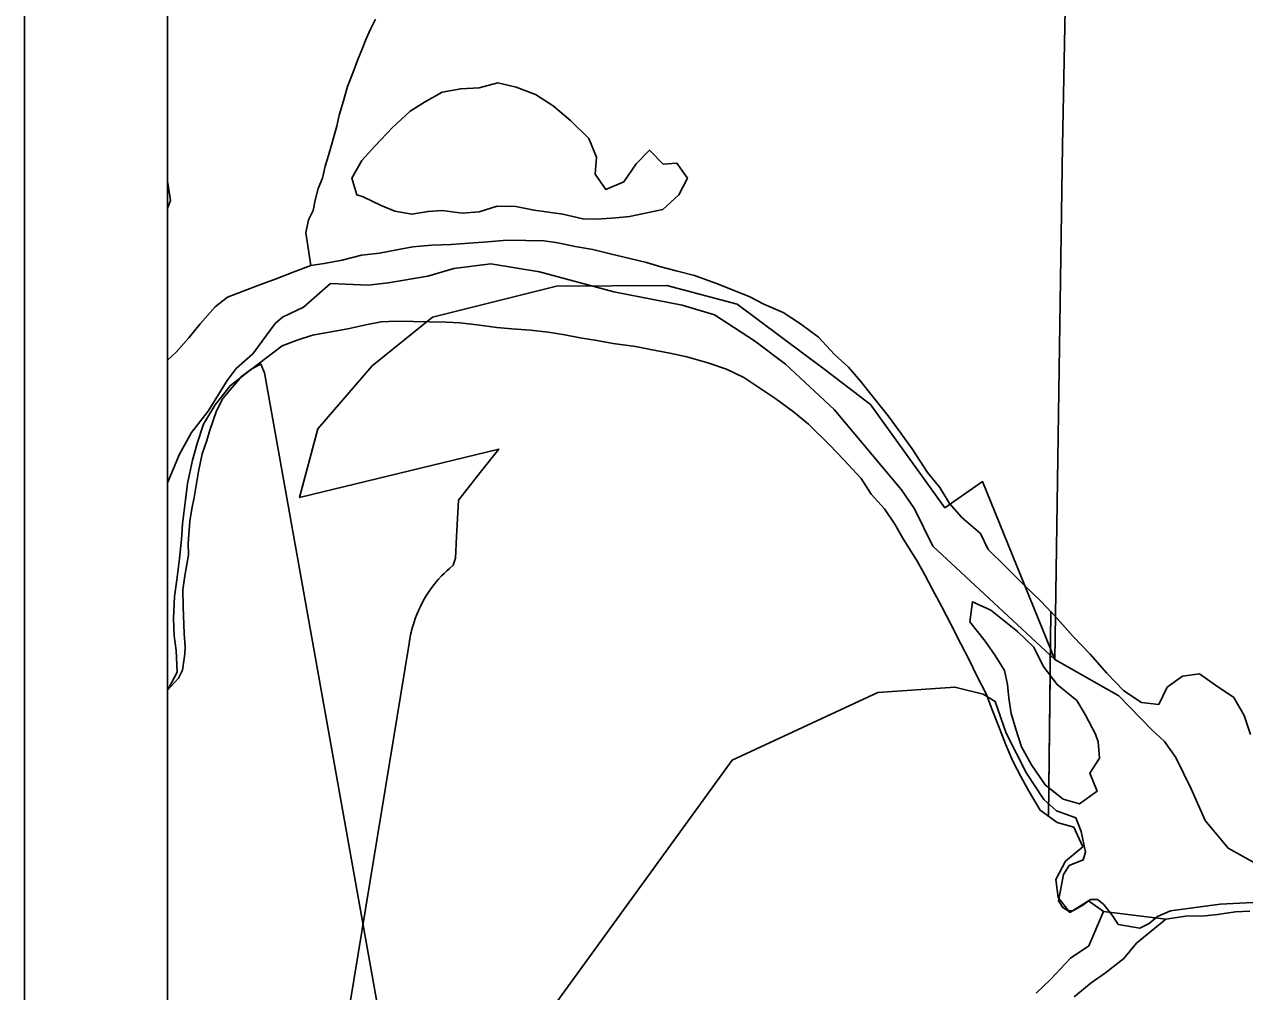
# Model space of a CAD drawing. Extents: x -7.3 to 34, y 0 to 22.
# Drawn here: x 2 to 2.852, y 16.687 to 17.363 of the extents above; entities that cross this region are included whole.
import ezdxf

# ---------------------------------------------------------------- set-up
doc = ezdxf.new("R2010")
doc.units = 0
for name, color, linetype in [('GM_X_Corporation', 7, 'Continuous'), ('GM_X_Major_River', 7, 'Continuous'), ('GM_X_Minor_River', 7, 'Continuous'), ('SH_Data', 7, 'Continuous')]:
    doc.layers.add(name, color=color, linetype=linetype)

msp = doc.modelspace()

# ---------------------------------------------------------------- linework, layer by layer
at = {"layer": 'GM_X_Corporation'}
for points in [[(2.1, 20.09213), (2.1, 14.1)], [(2.1, 20.09213), (2.1, 17.04292), (2.10845, 17.06308), (2.11667, 17.07803), (2.12847, 17.09314), (2.14155, 17.11456), (2.14797, 17.12279), (2.15956, 17.13318), (2.17526, 17.15425), (2.18039, 17.15865), (2.19504, 17.16564), (2.21376, 17.18226), (2.24005, 17.18119), (2.25418, 17.18268), (2.28176, 17.18731), (2.29995, 17.19264), (2.32575, 17.19592), (2.3599, 17.19049), (2.41179, 17.17636), (2.45944, 17.16722), (2.48222, 17.16038), (2.51007, 17.14218), (2.53179, 17.1258), (2.56576, 17.09416), (2.61268, 17.03806), (2.62185, 17.02466), (2.63468, 16.99873), (2.71995, 16.91939), (2.72526, 17.27857), (2.73186, 17.61235)], [(3.7543, 17.039), (3.5614, 16.98826), (3.42131, 16.96279), (3.31949, 16.93569), (3.22069, 16.89711), (3.13869, 16.8614), (3.06177, 16.81907), (2.99601, 16.79271), (2.95169, 16.78351), (2.89031, 16.77449), (2.86154, 16.77618), (2.84106, 16.78747), (2.82502, 16.80698), (2.81514, 16.82895), (2.80451, 16.85095), (2.79654, 16.86222), (2.78734, 16.87049), (2.76465, 16.894), (2.71995, 16.91939), (2.72526, 17.27857), (2.73186, 17.61235)], [(2.73186, 17.61235), (2.72526, 17.27857), (2.71995, 16.91939), (2.76465, 16.894), (2.78734, 16.87049), (2.79654, 16.86222), (2.80451, 16.85095), (2.81514, 16.82895), (2.82502, 16.80698), (2.84106, 16.78747), (2.86154, 16.77618), (2.89031, 16.77449), (2.95169, 16.78351), (2.99601, 16.79271), (3.06177, 16.81907), (3.13869, 16.8614), (3.22069, 16.89711), (3.31949, 16.93569), (3.42131, 16.96279), (3.5614, 16.98826), (3.7543, 17.039)], [(2.73186, 17.61235), (2.72526, 17.27857), (2.71995, 16.91939), (2.76465, 16.894), (2.78734, 16.87049), (2.79654, 16.86222), (2.80451, 16.85095), (2.81514, 16.82895), (2.82502, 16.80698), (2.84106, 16.78747), (2.86154, 16.77618), (2.89031, 16.77449), (2.95169, 16.78351), (2.99601, 16.79271), (3.06177, 16.81907), (3.13869, 16.8614), (3.22069, 16.89711), (3.31949, 16.93569), (3.42131, 16.96279), (3.5614, 16.98826), (3.7543, 17.039)], [(2.86154, 16.77618), (2.84106, 16.78747), (2.82502, 16.80698), (2.81514, 16.82895), (2.80451, 16.85095), (2.79654, 16.86222), (2.78734, 16.87049), (2.76465, 16.894), (2.71995, 16.91939), (2.63468, 16.99873), (2.62185, 17.02466), (2.61268, 17.03806), (2.56576, 17.09416), (2.53179, 17.1258), (2.51007, 17.14218), (2.48222, 17.16038), (2.45944, 17.16722), (2.41179, 17.17636), (2.3599, 17.19049), (2.32575, 17.19592), (2.29995, 17.19264), (2.28176, 17.18731), (2.25418, 17.18268), (2.24005, 17.18119), (2.21376, 17.18226), (2.19504, 17.16564), (2.18039, 17.15865), (2.17526, 17.15425), (2.15956, 17.13318), (2.14797, 17.12279), (2.14155, 17.11456), (2.12847, 17.09314), (2.11667, 17.07803), (2.10845, 17.06308), (2.1, 17.04292), (2.1, 14.1)], [(2.86154, 16.77618), (2.84106, 16.78747), (2.82502, 16.80698), (2.81514, 16.82895), (2.80451, 16.85095), (2.79654, 16.86222), (2.78734, 16.87049), (2.76465, 16.894), (2.71995, 16.91939), (2.66937, 17.04378), (2.64305, 17.02553), (2.59108, 17.09763), (2.55953, 17.122), (2.49802, 17.16774), (2.44874, 17.18094), (2.37185, 17.18051), (2.30009, 17.1625), (2.28507, 17.15873), (2.243, 17.12469), (2.205, 17.08069), (2.19221, 17.03262), (2.33142, 17.06649), (2.31845, 17.05006), (2.30336, 17.03093), (2.30197, 17.00519), (2.30117, 16.99021), (2.29947, 16.98534), (2.29692, 16.98317), (2.29509, 16.98151), (2.29316, 16.97966), (2.29144, 16.9779), (2.28932, 16.97559), (2.28766, 16.97365), (2.28627, 16.97193), (2.28463, 16.96978), (2.28232, 16.96648), (2.28023, 16.96318), (2.27839, 16.95998), (2.27685, 16.95703), (2.27574, 16.9547), (2.27411, 16.95087), (2.27307, 16.94816), (2.27196, 16.94485), (2.27075, 16.94066), (2.2702, 16.93842), (2.2698, 16.93661), (2.26926, 16.93379), (2.26877, 16.93061), (2.2274, 16.67842)], [(2.25223, 16.64648), (2.16781, 17.11973), (2.16523, 17.12593), (2.1588, 17.12269), (2.15187, 17.11754), (2.14371, 17.10786), (2.13866, 17.10191), (2.13431, 17.09329), (2.12947, 17.07976), (2.12742, 17.07261), (2.12419, 17.06321), (2.12165, 17.05077), (2.11861, 17.03265), (2.11692, 17.02473), (2.1156, 17.01605), (2.11451, 17.00054), (2.11472, 16.99259), (2.11213, 16.97787), (2.11078, 16.96805), (2.11091, 16.9563), (2.11165, 16.93773), (2.1122, 16.92824), (2.11209, 16.92332), (2.11034, 16.912), (2.10756, 16.90638), (2.1, 16.8981), (2.1, 16.2578)], [(2.35547, 16.65729), (2.49454, 16.84917), (2.59623, 16.89637), (2.6501, 16.90021), (2.6697, 16.89527), (2.6783, 16.89017), (2.68581, 16.86805), (2.70002, 16.84012), (2.71215, 16.8217), (2.72108, 16.81357), (2.73011, 16.81035), (2.73461, 16.80875), (2.73821, 16.79921), (2.74133, 16.78475), (2.73971, 16.77948), (2.72978, 16.77551), (2.72587, 16.76915), (2.72246, 16.75067), (2.72541, 16.74606), (2.72914, 16.74371), (2.73293, 16.74402), (2.73945, 16.74767), (2.74483, 16.75173), (2.74975, 16.75163), (2.75423, 16.74813), (2.76051, 16.74005), (2.76418, 16.73429), (2.77928, 16.73172), (2.78578, 16.735), (2.79156, 16.73981), (2.80073, 16.74379), (2.83529, 16.7484), (2.93159, 16.75328)]]:
    msp.add_lwpolyline(points, dxfattribs=at)
at = {"layer": 'GM_X_Major_River'}
for p, q in [((2.71717, 16.95293), (2.71544, 16.80993)), ((2.71663, 16.90833), (2.71568, 16.82979)), ((2.75397, 16.74335), (2.79748, 16.7379))]:
    msp.add_line(p, q, dxfattribs=at)
for points in [[(2.85648, 16.86694), (2.85222, 16.88031), (2.84491, 16.89299), (2.8322, 16.90161), (2.82098, 16.90944), (2.80919, 16.90778), (2.79839, 16.90003), (2.79243, 16.888), (2.78032, 16.88938), (2.76798, 16.89761), (2.75611, 16.91001), (2.74464, 16.92315), (2.73277, 16.93555), (2.72165, 16.94793), (2.71016, 16.96032), (2.6979, 16.97196), (2.68528, 16.98475), (2.67339, 16.99639), (2.66794, 17.00752), (2.65491, 17.0188), (2.6464, 17.02847), (2.63943, 17.03962), (2.63093, 17.05005), (2.62029, 17.0666), (2.61034, 17.0801), (2.60334, 17.08973), (2.59227, 17.10363), (2.58415, 17.11406), (2.57563, 17.12373), (2.56596, 17.13266), (2.55484, 17.14466), (2.54215, 17.15404), (2.53017, 17.16188), (2.51665, 17.16786), (2.50689, 17.17299), (2.49711, 17.17699), (2.48357, 17.18221), (2.46814, 17.18784), (2.45531, 17.19115), (2.44474, 17.19402), (2.43456, 17.19689), (2.42286, 17.19979), (2.40928, 17.2031), (2.3972, 17.20601), (2.38472, 17.20817), (2.37263, 17.21069), (2.3628, 17.21203), (2.35028, 17.21229), (2.33701, 17.21256), (2.3237, 17.21132), (2.31078, 17.21045), (2.29824, 17.20956), (2.28457, 17.20908), (2.27126, 17.20784), (2.26136, 17.20614), (2.24801, 17.20338), (2.23546, 17.20212), (2.22211, 17.19859), (2.20953, 17.19619), (2.20002, 17.19487), (2.18777, 17.19018), (2.1759, 17.18549), (2.16367, 17.18118)], [(2.16367, 17.18118), (2.14184, 17.17273), (2.13316, 17.16599), (2.12268, 17.15403), (2.11489, 17.14429), (2.10597, 17.1342), (2.1, 17.12868)], [(2.15768, 17.12178), (2.18019, 17.13868), (2.19052, 17.14265), (2.20122, 17.14623), (2.22599, 17.15066), (2.23857, 17.15344), (2.24924, 17.15549), (2.25988, 17.15604), (2.29477, 17.15532), (2.30425, 17.15474), (2.31636, 17.15336), (2.32998, 17.15156), (2.34058, 17.15058), (2.35346, 17.14956), (2.36595, 17.14816), (2.37767, 17.1464), (2.38825, 17.14429), (2.39998, 17.14252), (2.41131, 17.14039), (2.42682, 17.13818), (2.4374, 17.13606), (2.45101, 17.1335), (2.46271, 17.13098), (2.47742, 17.12688), (2.49061, 17.12243), (2.50262, 17.11649), (2.51459, 17.10865), (2.52506, 17.1016), (2.53738, 17.09261), (2.54782, 17.08404), (2.56267, 17.0693), (2.57232, 17.05923), (2.58455, 17.04606), (2.59151, 17.03491), (2.60078, 17.02484), (2.60813, 17.01406), (2.61397, 17.00369), (2.62351, 16.98868), (2.62899, 16.97869), (2.63445, 16.96833), (2.64065, 16.95681), (2.6472, 16.94414), (2.65411, 16.93033), (2.65993, 16.9192), (2.66538, 16.90807), (2.67193, 16.89541), (2.6766, 16.88316), (2.68055, 16.8732), (2.68557, 16.85981), (2.69063, 16.84831), (2.69608, 16.83757), (2.70157, 16.82796), (2.70961, 16.81412), (2.72156, 16.80553), (2.73326, 16.80225), (2.7394, 16.78845), (2.72742, 16.77845), (2.72069, 16.76567), (2.72231, 16.75311), (2.73043, 16.74269), (2.74351, 16.75077), (2.75397, 16.74335)], [(2.1, 16.89819), (2.10083, 16.89969), (2.10674, 16.9106), (2.10591, 16.92582), (2.1046, 16.93611), (2.10409, 16.94829), (2.10478, 16.96349), (2.10654, 16.97524), (2.10835, 16.99003), (2.10976, 17.00332), (2.11036, 17.01433), (2.1126, 17.03102), (2.11397, 17.0424), (2.11733, 17.05868), (2.1206, 17.07041), (2.12505, 17.08401), (2.13329, 17.09754), (2.14379, 17.11064), (2.15768, 17.12178)], [(2.67511, 16.95382), (2.66234, 16.95978), (2.66052, 16.94577), (2.67122, 16.93226), (2.67821, 16.92224), (2.68481, 16.91185), (2.68687, 16.90193), (2.6878, 16.89242), (2.68947, 16.88175), (2.69264, 16.87067), (2.69654, 16.85844), (2.70347, 16.84577), (2.71304, 16.8319), (2.72571, 16.82177), (2.73703, 16.8185), (2.74936, 16.82736), (2.74433, 16.83999), (2.75101, 16.85049), (2.75012, 16.8619)], [(2.75012, 16.8619), (2.74834, 16.86726), (2.74106, 16.88108), (2.7352, 16.89069), (2.7214, 16.90198), (2.71182, 16.91471), (2.70528, 16.92814), (2.69376, 16.93901), (2.67511, 16.95382)], [(2.85648, 16.86694), (2.85222, 16.88031), (2.84491, 16.89299), (2.8322, 16.90161), (2.82098, 16.90944), (2.80919, 16.90778), (2.79839, 16.90003), (2.79243, 16.888), (2.78032, 16.88938), (2.76798, 16.89761), (2.75611, 16.91001), (2.74464, 16.92315), (2.73277, 16.93555), (2.71717, 16.95293)], [(2.75012, 16.8619), (2.74834, 16.86726), (2.74106, 16.88108), (2.7352, 16.89069), (2.7214, 16.90198), (2.71663, 16.90833)], [(2.71568, 16.82979), (2.72571, 16.82177), (2.73703, 16.8185), (2.74936, 16.82736), (2.74433, 16.83999), (2.75101, 16.85049), (2.75012, 16.8619)], [(2.71544, 16.80993), (2.72156, 16.80553), (2.73326, 16.80225), (2.7394, 16.78845), (2.72742, 16.77845), (2.72069, 16.76567), (2.72231, 16.75311), (2.73043, 16.74269), (2.74351, 16.75077), (2.75397, 16.74335)], [(2.79748, 16.7379), (2.81272, 16.74024), (2.82258, 16.74004), (2.83361, 16.74133), (2.84617, 16.74297), (2.85604, 16.74353)]]:
    msp.add_lwpolyline(points, dxfattribs=at)
at = {"layer": 'GM_X_Minor_River'}
msp.add_line((2.79748, 16.7379), (2.75397, 16.74335), dxfattribs=at)
for points in [[(2.20002, 17.19487), (2.19661, 17.21771), (2.19857, 17.2268), (2.20164, 17.23322), (2.20321, 17.24041), (2.20516, 17.24874), (2.20823, 17.25592), (2.21019, 17.26425), (2.21251, 17.27182), (2.21833, 17.29225), (2.2199, 17.29983), (2.223, 17.31004), (2.22572, 17.31988), (2.22957, 17.33009), (2.23304, 17.33879), (2.23612, 17.34673), (2.23882, 17.35316), (2.24189, 17.35996), (2.24535, 17.36713)], [(2.37611, 17.23075), (2.39008, 17.22743), (2.39994, 17.22723), (2.41324, 17.22809), (2.42275, 17.22904), (2.43266, 17.23111), (2.446, 17.23388), (2.45723, 17.24428), (2.46318, 17.25594), (2.45582, 17.26634), (2.44632, 17.26578), (2.43666, 17.27547), (2.42735, 17.26579), (2.41873, 17.25343), (2.40609, 17.24799), (2.39873, 17.25878), (2.39975, 17.27053), (2.39434, 17.28356), (2.38171, 17.29597), (2.36942, 17.30648), (2.35707, 17.31433), (2.34353, 17.31955), (2.33069, 17.32247), (2.31771, 17.31894), (2.3048, 17.31844), (2.29185, 17.31605), (2.27955, 17.30909), (2.26955, 17.30283), (2.25715, 17.29131), (2.24472, 17.27827), (2.23578, 17.2682), (2.22867, 17.25581), (2.23222, 17.24434)], [(2.1, 17.23477), (2.10205, 17.24038), (2.10004, 17.25373), (2.1, 17.25379)], [(2.23222, 17.24434), (2.23673, 17.24273), (2.24913, 17.23678), (2.2589, 17.23278), (2.27062, 17.23064), (2.28205, 17.23269), (2.29193, 17.23324), (2.30593, 17.23144), (2.31771, 17.23233), (2.33032, 17.23625), (2.34321, 17.23599), (2.35606, 17.23344), (2.37611, 17.23075)], [(2.75397, 16.74335), (2.74357, 16.71926), (2.73086, 16.71078), (2.71688, 16.69588), (2.7068, 16.68622)], [(2.73331, 16.68377), (2.74528, 16.6934), (2.7553, 16.70041), (2.76804, 16.7104), (2.77701, 16.72123), (2.79748, 16.7379)]]:
    msp.add_lwpolyline(points, dxfattribs=at)
at = {"layer": 'SH_Data'}
for p, q in [((2, 21), (2, 14)), ((2.1, 20.9), (2.1, 14.1))]:
    msp.add_line(p, q, dxfattribs=at)

doc.saveas('drawing.dxf')
